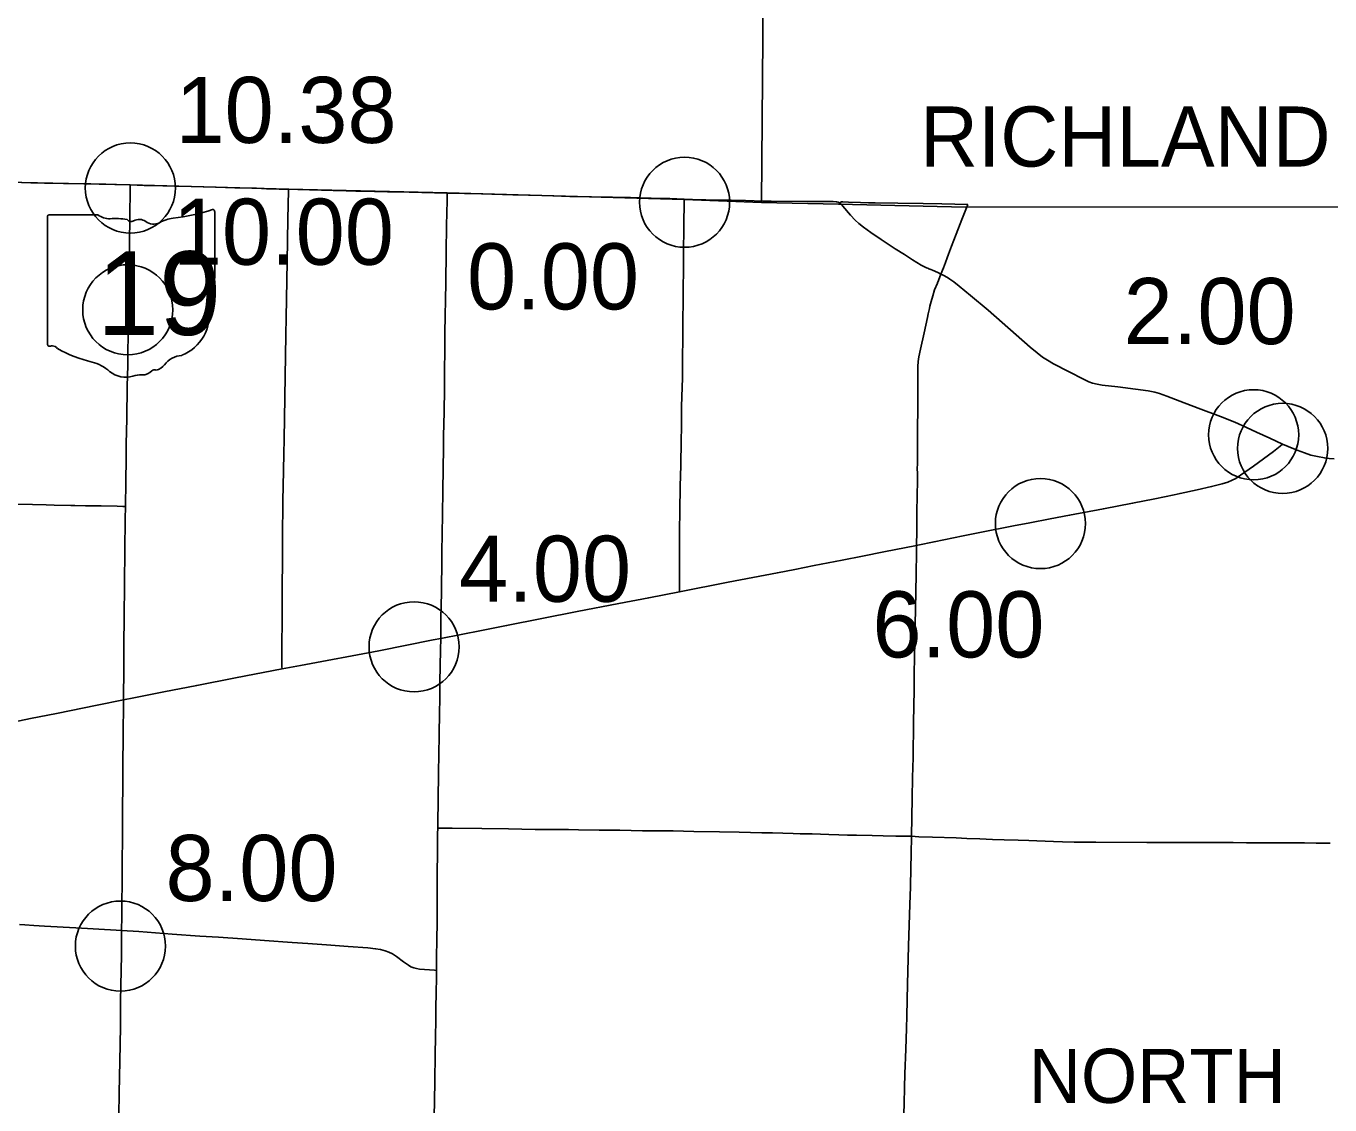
# Model space of a CAD drawing. Extents: x 1813937 to 1948437, y 826606 to 1022856.
# Drawn here: x 1893278 to 1914981, y 972609 to 990571 of the extents above; entities that cross this region are included whole.
import ezdxf

# ---------------------------------------------------------------- set-up
doc = ezdxf.new("R2010")
doc.units = 0
for name, color, linetype in [('Default', 7, 'Continuous'), ('GM_X_Adjacent_County', 7, 'Continuous'), ('GM_X_Adjacent_County_Text', 7, 'Continuous'), ('GM_X_County', 7, 'Continuous'), ('GM_X_County_Road', 7, 'Continuous'), ('GM_X_State_Route', 7, 'Continuous'), ('GM_X_State_Shield', 7, 'Continuous'), ('GM_X_Township_Road', 7, 'Continuous'), ('GM_X_Township_Text', 7, 'Continuous')]:
    doc.layers.add(name, color=color, linetype=linetype)

msp = doc.modelspace()

# ---------------------------------------------------------------- linework, layer by layer
at = {"layer": 'Default'}
for centre in [(1895014, 987875), (1904239, 987638), (1894970, 985847), (1913711, 983766), (1914194, 983540), (1910163, 982288), (1899736, 980236), (1894849, 975254)]:
    msp.add_circle(centre, 750, dxfattribs=at)
at = {"layer": 'GM_X_Adjacent_County'}
msp.add_line((1905517, 987636), (1905570, 993194), dxfattribs=at)
at = {"layer": 'GM_X_County'}
msp.add_lwpolyline([(1892176, 987990), (1895013, 987926), (1897647, 987858), (1900287, 987794), (1904231, 987686), (1905517, 987636), (1906801, 987606), (1908915, 987558), (1916031, 987559), (1916031, 987390), (1922491, 987223), (1925127, 987155), (1933106, 986948)], dxfattribs=at)
at = {"layer": 'GM_X_County_Road'}
for points in [[(1900180, 980376), (1900181, 980450), (1900184, 980713), (1900188, 980926), (1900190, 981139), (1900192, 981320), (1900196, 981533), (1900200, 981812), (1900210, 982435), (1900214, 982845), (1900225, 983550), (1900228, 983747), (1900235, 984141), (1900240, 984534), (1900250, 985469), (1900263, 986290), (1900269, 986815), (1900278, 987241), (1900283, 987471), (1900286, 987651), (1900286, 987791)], [(1908451, 986297), (1908467, 986336), (1908506, 986441)], [(1908323, 985905), (1908342, 985987), (1908369, 986081), (1908400, 986178), (1908449, 986290), (1908451, 986297)], [(1908100, 981923), (1908104, 982164), (1908107, 982459), (1908113, 982770), (1908115, 982983), (1908115, 983131), (1908113, 983196), (1908114, 983295), (1908118, 983820), (1908121, 984246), (1908124, 984902), (1908129, 984984), (1908141, 985065), (1908166, 985193), (1908225, 985464), (1908280, 985721), (1908294, 985782)], [(1908294, 985782), (1908314, 985866), (1908323, 985905)], [(1889775, 982670), (1889810, 982669), (1890039, 982664), (1890236, 982660), (1890777, 982650), (1891253, 982641), (1891581, 982635), (1892040, 982626), (1892187, 982623), (1892597, 982617), (1893007, 982610), (1893384, 982604), (1893613, 982600), (1893744, 982597), (1894021, 982589), (1894087, 982587), (1894268, 982583), (1894530, 982582), (1894793, 982578), (1894891, 982575), (1894907, 982574), (1894932, 982573)], [(1908018, 977084), (1908029, 977718), (1908035, 978063), (1908043, 978391), (1908051, 978981), (1908056, 979244), (1908058, 979523), (1908062, 979801), (1908067, 980047), (1908073, 980343), (1908083, 980868), (1908092, 981442), (1908098, 981819), (1908100, 981923)], [(1900129, 977217), (1900131, 977285), (1900143, 978122), (1900150, 978466), (1900154, 978745), (1900160, 979171), (1900163, 979335), (1900167, 979647), (1900177, 980188), (1900180, 980376)], [(1900109, 974849), (1900112, 975089), (1900115, 975334), (1900116, 975416), (1900118, 975597), (1900122, 975990), (1900122, 976105), (1900123, 976416), (1900123, 976531), (1900124, 976744), (1900125, 976924), (1900126, 977121), (1900129, 977217)], [(1900129, 977217), (1900158, 977217), (1900174, 977217), (1900371, 977216), (1900864, 977210), (1901307, 977205), (1901750, 977197), (1902144, 977194), (1902308, 977192), (1902472, 977190), (1902816, 977184), (1903161, 977181), (1903538, 977174), (1903719, 977173), (1904047, 977170), (1904392, 977162), (1904818, 977155), (1905146, 977148), (1905524, 977140), (1905704, 977137), (1906049, 977128), (1906165, 977125)], [(1906165, 977125), (1906361, 977120), (1906640, 977112), (1906804, 977107), (1906951, 977103), (1907099, 977100), (1907361, 977095), (1907542, 977091), (1907755, 977086), (1907985, 977084), (1908018, 977084)], [(1907872, 971728), (1907873, 971831), (1907880, 972126), (1907892, 972634), (1907901, 972897), (1907907, 973126), (1907920, 973536), (1907931, 973880), (1907937, 974094), (1907951, 974618), (1907969, 975258), (1907988, 975947), (1907997, 976242), (1908006, 976554), (1908013, 976783), (1908018, 977084)], [(1908018, 977084), (1908136, 977075), (1908365, 977068), (1908758, 977054), (1908938, 977046), (1909151, 977038), (1909364, 977030), (1909561, 977025), (1909790, 977016), (1909970, 977009), (1910101, 977006), (1910380, 976995), (1910527, 976990), (1910724, 976986), (1911084, 976983), (1911936, 976981), (1912852, 976976), (1913371, 976976), (1913591, 976973), (1913870, 976973), (1914017, 976974), (1914213, 976971), (1914328, 976971), (1914558, 976970), (1914754, 976969), (1914984, 976968)], [(1893170, 975612), (1893257, 975605), (1893405, 975595), (1893584, 975588), (1894108, 975560), (1894780, 975521), (1894867, 975515)], [(1894867, 975515), (1895156, 975494), (1895711, 975450), (1896170, 975421), (1896480, 975400), (1896873, 975373), (1897249, 975346), (1897707, 975315), (1897969, 975296), (1898280, 975276), (1898639, 975249), (1898966, 975223), (1899096, 975210), (1899177, 975196), (1899255, 975176), (1899316, 975154), (1899375, 975125), (1899444, 975081), (1899562, 974994), (1899642, 974936), (1899685, 974911), (1899731, 974892), (1899779, 974879), (1899828, 974872), (1900074, 974851), (1900109, 974849)], [(1900063, 971960), (1900066, 972153), (1900071, 972399), (1900076, 972694), (1900080, 972989), (1900087, 973465), (1900091, 973727), (1900097, 974039), (1900100, 974252), (1900102, 974449), (1900108, 974761), (1900109, 974849)]]:
    msp.add_lwpolyline(points, dxfattribs=at)
at = {"layer": 'GM_X_State_Route'}
for points in [[(1894899, 979353), (1894900, 979392), (1894905, 979851), (1894905, 980081), (1894906, 980294), (1894911, 980705), (1894918, 981295), (1894923, 981837), (1894928, 982362), (1894932, 982573), (1894938, 982985), (1894942, 983379), (1894946, 983609), (1894955, 984035), (1894963, 984577), (1894969, 984921), (1894977, 985643), (1894983, 985955), (1894987, 986152), (1894992, 986595), (1895005, 987366), (1895012, 987891), (1895012, 987925)], [(1904230, 987690), (1904371, 987682), (1904816, 987675), (1905013, 987672), (1905252, 987664), (1905542, 987658)], [(1905542, 987658), (1905547, 987658), (1905682, 987656), (1906289, 987652), (1906601, 987650), (1906712, 987648), (1906761, 987646), (1906773, 987645), (1906793, 987639), (1906809, 987633), (1906820, 987627)], [(1906820, 987627), (1906831, 987619), (1906841, 987610), (1906858, 987593), (1906873, 987575), (1907001, 987423), (1907079, 987339), (1907139, 987282), (1907216, 987221), (1907337, 987136), (1907512, 987015), (1907746, 986863), (1907897, 986766), (1908035, 986678), (1908175, 986592), (1908266, 986548), (1908288, 986538), (1908307, 986530), (1908336, 986518), (1908366, 986505), (1908454, 986466), (1908506, 986441), (1908542, 986423), (1908613, 986384), (1908654, 986357), (1908720, 986310), (1908811, 986240), (1909001, 986083), (1909290, 985840), (1909526, 985637), (1909761, 985432), (1909993, 985225), (1910106, 985129), (1910198, 985060), (1910280, 985006), (1910380, 984948), (1910628, 984819), (1910891, 984684), (1910966, 984650), (1911028, 984628), (1911108, 984608), (1911189, 984594), (1911450, 984563), (1911743, 984528), (1911954, 984500), (1912067, 984478), (1912145, 984456), (1912268, 984410), (1912482, 984328), (1912789, 984212), (1913158, 984073), (1913401, 983974), (1913595, 983886), (1913760, 983812), (1913983, 983709), (1914192, 983609), (1914284, 983573), (1914435, 983509), (1914556, 983463), (1914665, 983429), (1914777, 983402), (1914889, 983380), (1914970, 983370), (1915052, 983365)], [(1892693, 978906), (1893352, 979041), (1893787, 979128), (1894462, 979265), (1894899, 979353), (1895073, 979389), (1895572, 979488), (1896120, 979594), (1896764, 979718), (1897538, 979867), (1897844, 979925), (1899151, 980171), (1900052, 980351), (1900180, 980376), (1900857, 980508), (1901276, 980590), (1902451, 980823), (1903144, 980955), (1903643, 981053), (1904155, 981153), (1904964, 981310), (1905785, 981470), (1906075, 981526), (1906397, 981589), (1906864, 981680), (1907202, 981746), (1907557, 981816), (1908100, 981923), (1908120, 981927), (1908393, 981985), (1908875, 982083), (1909181, 982144), (1909712, 982248), (1909986, 982301), (1910325, 982366), (1910647, 982427), (1911211, 982535), (1911695, 982626), (1912065, 982698), (1912386, 982767), (1912488, 982789), (1912771, 982850), (1913011, 982903), (1913186, 982947), (1913280, 982977), (1913355, 983008), (1913413, 983039), (1913495, 983092), (1913708, 983245), (1914040, 983486), (1914155, 983578), (1914192, 983609)], [(1894818, 972056), (1894829, 972812), (1894839, 973338), (1894847, 973912), (1894852, 974338), (1894864, 975109), (1894867, 975515), (1894869, 975749), (1894876, 976537), (1894881, 977177), (1894889, 978293), (1894892, 978719), (1894899, 979353)]]:
    msp.add_lwpolyline(points, dxfattribs=at)
at = {"layer": 'GM_X_State_Shield'}
for p, q in [((1893632, 987393), (1893632, 985279)), ((1894475, 987429), (1893660, 987429)), ((1896417, 986376), (1896417, 987481)), ((1896416, 986376), (1896417, 986376))]:
    msp.add_line(p, q, dxfattribs=at)
for centre, radius, start, end in [((1895425, 990310), 2953, 275.8445, 288.9065), ((1896386, 987486), 31, 351.8621, 97.738), ((1893664, 987397), 32.3, 98.1301, 188.1301), ((1894669, 987674), 313, 231.6195, 271.1119), ((1894773, 986243), 1123, 80.4867, 94.9883), ((1895028, 987408), 90.3, 219.7921, 297.1024), ((1895160, 987164), 188, 54.4667, 119.1411), ((1895403, 987499), 226, 233.8562, 294.8282), ((1895801, 986784), 594, 97.3462, 120.7689), ((1896409, 986295), 48, 107.944, 210.337), ((1896104, 986155), 288, 340.033, 23.6496), ((1896383, 986372), 33.2, 289.6038, 7.7341), ((1896528, 985913), 210, 136.8065, 186.9296), ((1895590, 985773), 739, 292.3089, 8.9858), ((1893664, 985275), 32.5, 171.9584, 258.3066), ((1893669, 985491), 248, 267.339, 280.6039), ((1893720, 985157), 89.5, 29.7484, 93.2717), ((1894851, 987056), 2132, 240.4129, 257.1985), ((1894215, 984330), 667, 47.1842, 75.836), ((1895389, 985075), 239, 282.8732, 323.2771), ((1895902, 984686), 404, 94.4031, 142.5768), ((1894937, 985147), 423, 230.7004, 286.2918), ((1895181, 984416), 348, 85.6951, 111.2099), ((1895212, 984989), 226, 268.777, 315.5493), ((1895416, 984784), 63.5, 65.7517, 132.6484)]:
    msp.add_arc(centre, radius, start, end, dxfattribs=at)
at = {"layer": 'GM_X_Township_Road'}
for points in [[(1892166, 987992), (1892524, 987983), (1892708, 987979), (1892840, 987974), (1892988, 987971), (1893202, 987965), (1893357, 987962), (1893587, 987958), (1893898, 987952), (1894357, 987943), (1894603, 987937), (1894784, 987932), (1895012, 987925)], [(1895012, 987925), (1895243, 987918), (1895554, 987911), (1895751, 987906), (1896030, 987898), (1896440, 987888), (1896751, 987880), (1897112, 987870), (1897280, 987863), (1897489, 987856), (1897645, 987853)], [(1897546, 981941), (1897546, 981988), (1897548, 982218), (1897552, 982497), (1897554, 982678), (1897557, 982907), (1897567, 983449), (1897572, 983695), (1897584, 984385), (1897590, 984746), (1897596, 985074), (1897604, 985436), (1897609, 985715), (1897622, 986651), (1897637, 987356), (1897645, 987832), (1897645, 987853)], [(1897645, 987853), (1897653, 987853), (1897801, 987850), (1898391, 987831), (1898604, 987826), (1898768, 987823), (1898916, 987820), (1899080, 987818), (1899293, 987813), (1899654, 987806), (1900286, 987791)], [(1900286, 987791), (1900861, 987777), (1901381, 987761), (1901641, 987756), (1901861, 987749), (1902047, 987744), (1902331, 987736), (1902692, 987729), (1903040, 987723), (1903339, 987715), (1903498, 987712), (1903685, 987707), (1903994, 987698), (1904230, 987690)], [(1904155, 981153), (1904154, 981186), (1904153, 981350), (1904152, 981547), (1904152, 981744), (1904154, 982006), (1904154, 982186), (1904158, 982481), (1904168, 982923), (1904170, 983071), (1904174, 983267), (1904180, 983661), (1904185, 983906), (1904190, 984218), (1904193, 984414), (1904197, 984545), (1904202, 984726), (1904204, 984857), (1904207, 985070), (1904211, 985348), (1904211, 985463), (1904212, 985676), (1904214, 985987), (1904217, 986250), (1904219, 986463), (1904223, 986807), (1904229, 987216), (1904230, 987690)], [(1906820, 987627), (1906832, 987636), (1906840, 987640), (1906850, 987642), (1906871, 987643), (1906969, 987640), (1907165, 987635), (1907298, 987630), (1907413, 987628), (1907789, 987622), (1908213, 987615), (1908522, 987609), (1908738, 987605), (1908954, 987601)], [(1908506, 986441), (1908547, 986544), (1908581, 986636), (1908609, 986711), (1908632, 986772), (1908684, 986909), (1908762, 987107), (1908856, 987350), (1908909, 987488), (1908933, 987546), (1908954, 987601)], [(1897538, 979867), (1897537, 979903), (1897535, 979985), (1897536, 980330), (1897538, 980609), (1897539, 980905), (1897540, 981249), (1897545, 981643), (1897546, 981941)]]:
    msp.add_lwpolyline(points, dxfattribs=at)

# ---------------------------------------------------------------- texts
at = {"layer": 'Default'}
for s, p in [('10.38', (1895764, 988625)), ('10.00', (1895720, 986597)), ('0.00', (1900618, 985854)), ('2.00', (1911548, 985276)), ('4.00', (1900486, 980986)), ('6.00', (1907366, 980060)), ('8.00', (1895599, 976004))]:
    msp.add_text(s, height=1100, dxfattribs=at).set_placement(p)
at = {"layer": 'GM_X_Adjacent_County_Text'}
msp.add_text('RICHLAND COUNTY', height=1000, dxfattribs=at).set_placement((1908157, 988232))
at = {"layer": 'GM_X_State_Shield'}
msp.add_text('19', height=1392.2, dxfattribs=at).set_placement((1894457, 985428))
at = {"layer": 'GM_X_Township_Text'}
msp.add_text('NORTH', height=900, rotation=0, dxfattribs=at).set_placement((1909968, 972643))

doc.saveas('drawing.dxf')
